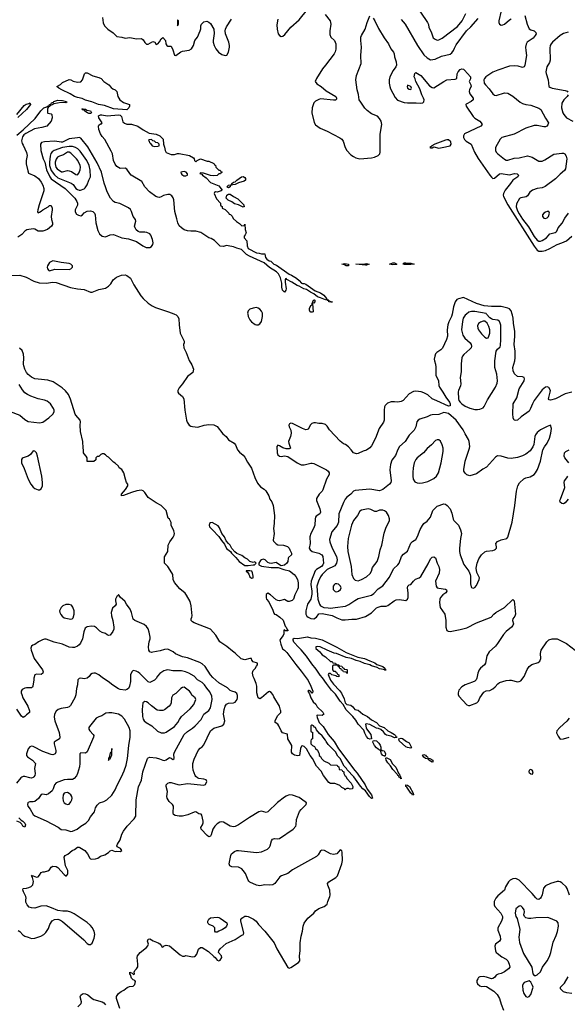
# Model space of a CAD drawing. Header units: inches. Extents: x 884549 to 1028252, y 526810 to 653624.
# Tile 706 of 1056: x 971907 to 978575, y 581600 to 593584. Entities that reach past the tile are written whole.
import ezdxf

# ---------------------------------------------------------------- set-up
doc = ezdxf.new("R2010")
doc.units = ezdxf.units.IN
doc.header["$MEASUREMENT"] = 0
doc.layers.add('A9578', color=7, linetype='Continuous')
doc.layers.add('A9579', color=7, linetype='Continuous')

msp = doc.modelspace()

# ---------------------------------------------------------------- linework, layer by layer
at = {"layer": 'A9578', "color": 5}
for points, elevation in [([(973791, 590000), (973811, 589990), (973831, 589970), (973845, 589945), (973847, 589870), (973862, 589770), (973911, 589670), (973911, 589650), (973903, 589630), (973907, 589590), (973935, 589535), (973970, 589436), (974003, 589383), (974022, 589330), (974017, 589290), (973950, 589242), (973889, 589150), (973850, 589105), (973834, 589070), (973834, 589050), (973840, 589040), (973890, 588996), (973905, 588970), (973917, 588830), (973937, 588710), (973947, 588687), (973970, 588650), (973990, 588637), (974011, 588631), (974074, 588626), (974153, 588650), (974210, 588658), (974270, 588652), (974310, 588632), (974382, 588542), (974420, 588510), (974450, 588472), (974519, 588430), (974534, 588410), (974559, 588350), (974582, 588322), (974630, 588282), (974650, 588258), (974680, 588200), (974730, 588124), (974770, 588010), (974802, 587942), (974839, 587899), (974882, 587870), (974903, 587850), (974941, 587790), (974954, 587750), (974976, 587716), (974992, 587670), (975008, 587550), (975007, 587450), (974998, 587390), (975004, 587330), (974993, 587250), (974997, 587237), (975030, 587206), (975050, 587194), (975118, 587190), (975166, 587170), (975187, 587150), (975198, 587130), (975217, 587090), (975216, 587070), (975180, 587040), (975174, 587030), (975171, 586990), (975160, 586970), (975130, 586944), (975090, 586938), (975081, 586941), (975030, 586976), (974970, 586965), (974949, 586969), (974930, 586979), (974894, 587010), (974870, 587017), (974850, 587010), (974840, 587000), (974818, 586970), (974818, 586950), (974850, 586933), (974970, 586917), (975055, 586915), (975125, 586890), (975194, 586874), (975250, 586832), (975270, 586808), (975290, 586770), (975297, 586730), (975296, 586670), (975290, 586649), (975256, 586584), (975242, 586530), (975225, 586515), (975211, 586509), (975190, 586502), (975170, 586502), (975130, 586528), (975070, 586509), (975050, 586514), (975030, 586524), (974962, 586582), (974930, 586602), (974910, 586588), (974907, 586547), (974914, 586530), (974940, 586500), (974970, 586436), (974987, 586410), (975002, 586362), (975010, 586350), (975030, 586343), (975073, 586313), (975114, 586274), (975141, 586201), (975150, 586191), (975162, 586162), (975172, 586150), (975170, 586144), (975144, 586144), (975130, 586158), (975125, 586155), (975123, 586110), (975117, 586090), (975087, 586053), (975076, 586030), (975085, 585985), (975107, 585927), (975130, 585911), (975160, 585880), (975270, 585735), (975336, 585656), (975419, 585539), (975454, 585470), (975478, 585410), (975474, 585390), (975470, 585388), (975446, 585410), (975430, 585418), (975422, 585418), (975414, 585410), (975437, 585377), (975451, 585330), (975482, 585282), (975511, 585251), (975530, 585222), (975597, 585157), (975611, 585131), (975590, 585115), (975530, 585118), (975526, 585114), (975528, 585090), (975555, 585030), (975601, 584981), (975664, 584884), (975737, 584797), (975789, 584709), (975987, 584447), (976015, 584415), (976113, 584273), (976140, 584220), (976190, 584151), (976202, 584110), (976190, 584105), (976168, 584128), (976119, 584199), (976084, 584224), (976056, 584256), (975976, 584370), (975893, 584453), (975888, 584470), (975877, 584477), (975858, 584498), (975809, 584590), (975780, 584620), (975751, 584671), (975664, 584764), (975637, 584797), (975630, 584814), (975590, 584869), (975557, 584897), (975522, 584942), (975510, 584968), (975495, 584975), (975486, 584990), (975470, 584998), (975462, 584998), (975454, 584990), (975454, 584930), (975458, 584918), (975472, 584912), (975474, 584890), (975474, 584830), (975458, 584822), (975453, 584807), (975454, 584770), (975474, 584750), (975497, 584737), (975510, 584714), (975533, 584693), (975544, 584664), (975554, 584650), (975554, 584630), (975570, 584614), (975582, 584590), (975610, 584562), (975670, 584534), (975690, 584514), (975774, 584510), (975778, 584498), (975792, 584490), (975798, 584458), (975830, 584454), (975838, 584438), (975854, 584430), (975854, 584410), (975865, 584385), (975877, 584377), (975892, 584350), (975942, 584290), (975954, 584266), (975962, 584250), (975958, 584222), (975930, 584218), (975910, 584226), (975890, 584226), (975878, 584222), (975870, 584206), (975862, 584222), (975830, 584238), (975804, 584264), (975777, 584277), (975746, 584286), (975690, 584287), (975670, 584299), (975605, 584385), (975578, 584438), (975520, 584500), (975474, 584590), (975444, 584630), (975399, 584710), (975370, 584738), (975350, 584746), (975338, 584742), (975326, 584714), (975312, 584628), (975295, 584625), (975253, 584633), (975229, 584650), (975215, 584670), (975221, 584750), (975173, 584830), (975168, 584888), (975105, 584905), (975089, 584929), (975064, 584990), (975050, 585009), (975018, 585030), (975018, 585050), (975035, 585085), (975050, 585114), (975086, 585150), (975088, 585170), (975081, 585181), (975069, 585230), (975002, 585342), (974989, 585370), (974970, 585396), (974950, 585406), (974937, 585403), (974850, 585330), (974830, 585319), (974810, 585328), (974793, 585390), (974794, 585470), (974786, 585506), (974764, 585564), (974750, 585589), (974743, 585630), (974744, 585650), (974750, 585663), (974774, 585686), (974790, 585717), (974803, 585730), (974802, 585750), (974749, 585770), (974733, 585790), (974728, 585808), (974710, 585809), (974650, 585792), (974604, 585804), (974530, 585874), (974497, 585897), (974430, 585956), (974342, 586010), (974294, 586094), (974230, 586164), (974030, 586244), (974010, 586254), (973994, 586270), (973994, 586290), (974003, 586310), (974005, 586330), (973996, 586450), (973982, 586502), (973940, 586580), (973922, 586602), (973858, 586658), (973790, 586734), (973774, 586770), (973770, 586830), (973761, 586850), (973712, 586930), (973670, 586970), (973672, 587048), (973711, 587110), (973713, 587190), (973735, 587230), (973776, 587284), (973789, 587310), (973792, 587330), (973784, 587364), (973753, 587433), (973750, 587466), (973730, 587506), (973716, 587516), (973692, 587610), (973630, 587669), (973570, 587704), (973473, 587770), (973429, 587829), (973410, 587849), (973390, 587859), (973332, 587850), (973269, 587831), (973170, 587793), (973146, 587790), (973145, 587810), (973196, 587864), (973224, 587910), (973222, 587930), (973209, 587950), (973194, 587990), (973174, 588070), (973150, 588108), (973118, 588130), (973108, 588148), (973068, 588188), (973050, 588198), (972990, 588258), (972970, 588268), (972950, 588288), (972930, 588298), (972910, 588298), (972894, 588290), (972870, 588266), (972850, 588266), (972834, 588250), (972833, 588227), (972810, 588206), (972727, 588207), (972728, 588250), (972718, 588270), (972690, 588298), (972684, 588310), (972685, 588350), (972679, 588370), (972676, 588450), (972647, 588570), (972642, 588650), (972647, 588690), (972643, 588710), (972591, 588770), (972584, 588784), (972525, 588965), (972500, 589020), (972465, 589065), (972423, 589103), (972316, 589176), (972250, 589198), (972130, 589207), (972090, 589214), (972050, 589233), (972010, 589266), (971989, 589290), (971970, 589329), (971958, 589370), (971955, 589390), (971959, 589470), (971954, 589514), (971936, 589556), (971905, 589585)], 2080), ([(974683, 590000), (974687, 589970), (974710, 589931), (974730, 589908), (974776, 589876), (974790, 589871), (974810, 589871), (974830, 589881), (974851, 589910), (974863, 589970), (974862, 590000)], 2120), ([(977172, 590000), (977166, 589970), (977132, 589908), (977121, 589870), (977111, 589810), (977115, 589730), (977106, 589690), (977055, 589585), (977035, 589565), (976986, 589534), (976970, 589516), (976960, 589490), (976954, 589454), (976958, 589430), (976972, 589390), (976976, 589356), (976976, 589256), (977008, 589190), (977011, 589130), (977019, 589110), (977061, 589050), (977094, 588990), (977139, 588930), (977150, 588910), (977150, 588886), (977130, 588880), (976985, 588945), (976931, 588971), (976876, 589016), (976830, 589041), (976794, 589054), (976730, 589064), (976702, 589058), (976651, 589029), (976575, 588950), (976550, 588935), (976510, 588928), (976470, 588933), (976430, 588931), (976384, 588916), (976356, 588890), (976348, 588870), (976343, 588830), (976343, 588710), (976337, 588684), (976286, 588610), (976240, 588490), (976190, 588396), (976169, 588371), (976130, 588345), (976088, 588332), (976030, 588304), (976010, 588299), (975973, 588313), (975945, 588350), (975910, 588385), (975874, 588414), (975850, 588421), (975810, 588453), (975681, 588590), (975650, 588635), (975630, 588655), (975590, 588669), (975550, 588669), (975510, 588679), (975490, 588679), (975465, 588670), (975448, 588652), (975419, 588601), (975406, 588594), (975390, 588593), (975350, 588608), (975230, 588670), (975210, 588672), (975194, 588666), (975185, 588650), (975189, 588630), (975208, 588588), (975212, 588550), (975204, 588510), (975181, 588450), (975183, 588430), (975206, 588370), (975190, 588359), (975150, 588361), (975110, 588371), (975070, 588399), (975050, 588404), (975040, 588390), (975041, 588310), (975050, 588287), (975070, 588271), (975090, 588269), (975130, 588275), (975170, 588269), (975284, 588190), (975333, 588167), (975370, 588165), (975450, 588188), (975470, 588187), (975490, 588181), (975644, 588104), (975662, 588090), (975675, 588070), (975675, 588050), (975643, 587990), (975599, 587861), (975590, 587845), (975553, 587807), (975523, 587757), (975523, 587730), (975562, 587630), (975571, 587590), (975562, 587570), (975518, 587542), (975507, 587530), (975503, 587510), (975500, 587430), (975486, 587390), (975450, 587330), (975438, 587290), (975443, 587210), (975430, 587150), (975442, 587130), (975470, 587113), (975551, 587091), (975586, 587070), (975598, 587050), (975606, 586970), (975600, 586950), (975581, 586930), (975521, 586890), (975506, 586874), (975455, 586750), (975451, 586710), (975463, 586630), (975465, 586590), (975450, 586530), (975412, 586470), (975392, 586390), (975390, 586350), (975404, 586324), (975420, 586310), (975450, 586294), (975490, 586292), (975521, 586310), (975548, 586352), (975590, 586357), (975710, 586334), (975770, 586302), (975830, 586281), (975870, 586278), (975950, 586288), (976010, 586287), (976119, 586321), (976190, 586366), (976250, 586424), (976270, 586435), (976310, 586446), (976370, 586447), (976390, 586452), (976468, 586512), (976490, 586523), (976530, 586528), (976610, 586515), (976630, 586530), (976636, 586550), (976638, 586610), (976630, 586670), (976634, 586690), (976650, 586706), (976670, 586711), (976701, 586750), (976727, 586773), (976770, 586789), (976790, 586806), (976881, 586959), (976910, 587023), (976930, 587043), (976950, 587048), (976972, 587032), (976989, 586970), (977010, 586927), (977017, 586890), (977013, 586847), (976972, 586750), (976979, 586690), (976991, 586670), (977010, 586663), (977092, 586652), (977103, 586643), (977110, 586630), (977094, 586610), (977058, 586582), (977032, 586550), (977023, 586530), (977017, 586490), (977027, 586430), (977082, 586350), (977096, 586270), (977094, 586190), (977110, 586151), (977123, 586143), (977150, 586139), (977270, 586160), (977350, 586182), (977470, 586242), (977649, 586310), (977679, 586350), (977704, 586370), (977809, 586431), (977910, 586526), (977930, 586510), (977945, 586350), (977937, 586323), (977911, 586290), (977908, 586270), (977918, 586230), (977913, 586210), (977895, 586190), (977830, 586136), (977798, 586102), (977726, 585990), (977701, 585959), (977622, 585890), (977597, 585843), (977580, 585750), (977568, 585730), (977520, 585690), (977503, 585670), (977487, 585630), (977474, 585570), (977465, 585550), (977450, 585534), (977421, 585519), (977330, 585490), (977290, 585465), (977255, 585425), (977245, 585390), (977247, 585370), (977255, 585350), (977350, 585244), (977370, 585236), (977390, 585238), (977472, 585270), (977494, 585290), (977511, 585329), (977559, 585401), (977586, 585414), (977630, 585421), (977670, 585438), (977698, 585462), (977730, 585500), (977750, 585515), (977830, 585540), (977870, 585546), (977890, 585546), (977970, 585525), (977990, 585527), (978010, 585537), (978049, 585590), (978085, 585675), (978110, 585712), (978144, 585736), (978219, 585761), (978242, 585778), (978251, 585809), (978248, 585870), (978255, 585910), (978324, 586010), (978350, 586034), (978390, 586049), (978450, 586047), (978567, 585990), (978671, 585910)], 2120), ([(977346, 590000), (977331, 589989), (977308, 589952), (977297, 589910), (977287, 589810), (977303, 589743), (977327, 589707), (977392, 589650), (977405, 589630), (977409, 589610), (977403, 589590), (977390, 589574), (977315, 589510), (977300, 589490), (977290, 589469), (977283, 589397), (977282, 589298), (977269, 589230), (977278, 589150), (977274, 589126), (977249, 589070), (977246, 589054), (977249, 588970), (977255, 588950), (977270, 588928), (977290, 588908), (977330, 588882), (977390, 588857), (977450, 588839), (977482, 588838), (977510, 588842), (977550, 588861), (977563, 588877), (977602, 588958), (977700, 589110), (977720, 589160), (977724, 589190), (977718, 589270), (977692, 589350), (977694, 589430), (977710, 589550), (977726, 589574), (977756, 589604), (977761, 589619), (977767, 589693), (977765, 589865), (977759, 589890), (977748, 589910), (977730, 589928), (977670, 589935), (977650, 589942), (977630, 589957), (977592, 590000)], 2140), ([(978630, 589051), (978550, 589031), (978430, 588971), (978370, 588953), (978356, 588956), (978346, 588970), (978367, 589050), (978369, 589070), (978350, 589106), (978330, 589116), (978310, 589112), (978270, 589077), (978172, 588950), (978150, 588910), (978128, 588850), (978110, 588821), (978013, 588750), (977970, 588710), (977950, 588704), (977930, 588710), (977917, 588737), (977910, 588786), (977917, 588910), (977960, 588980), (977988, 589092), (978050, 589190), (978053, 589213), (978049, 589229), (978030, 589239), (977970, 589241), (977933, 589273), (977914, 589310), (977913, 589350), (977936, 589430), (977941, 589470), (977942, 589550), (977929, 589630), (977937, 589730), (977936, 589790), (977919, 589890), (977917, 589950), (977909, 589989), (977905, 590000)], 2120), ([(971790, 588817), (971910, 588770), (971970, 588718), (972010, 588693), (972150, 588676), (972190, 588685), (972263, 588737), (972310, 588783), (972325, 588810), (972328, 588830), (972320, 588850), (972280, 588910), (972241, 588941), (972210, 588953), (972130, 588970), (972042, 589002), (972001, 589021), (971970, 589043), (971939, 589079), (971902, 589142)], 2120), ([(978594, 588190), (978544, 588250), (978537, 588270), (978540, 588310), (978558, 588330), (978599, 588350)], 2120), ([(978584, 587750), (978550, 587703), (978530, 587692), (978510, 587694), (978490, 587710), (978486, 587730), (978491, 587750), (978543, 587890), (978538, 587950), (978541, 587970), (978571, 588009), (978580, 588030)], 2120), ([(973127, 581550), (973086, 581670), (973087, 581693), (973110, 581731), (973144, 581756), (973173, 581770), (973216, 581804), (973243, 581817), (973290, 581820), (973310, 581839), (973318, 581878), (973310, 581890), (973290, 581898), (973270, 581917), (973257, 581957), (973247, 581970), (973249, 581991), (973278, 581978), (973290, 581965), (973296, 581964), (973306, 581970), (973302, 581990), (973309, 582010), (973329, 582030), (973344, 582056), (973346, 582090), (973338, 582170), (973341, 582190), (973375, 582230), (973450, 582290), (973468, 582310), (973476, 582330), (973465, 582370), (973470, 582393), (973490, 582396), (973531, 582371), (973592, 582350), (973614, 582334), (973634, 582310), (973638, 582298), (973650, 582294), (973666, 582310), (973690, 582318), (973730, 582311), (973861, 582201), (973890, 582186), (973914, 582186), (973930, 582192), (974010, 582178), (974037, 582183), (974049, 582190), (974062, 582210), (974084, 582270), (974108, 582292), (974130, 582290), (974204, 582244), (974270, 582181), (974288, 582168), (974310, 582138), (974330, 582127), (974350, 582139), (974369, 582170), (974365, 582190), (974329, 582230), (974332, 582250), (974346, 582274), (974422, 582338), (974530, 582390), (974603, 582437), (974634, 582450), (974638, 582470), (974598, 582610), (974599, 582630), (974612, 582650), (974650, 582672), (974670, 582674), (974690, 582669), (974755, 582635), (974786, 582610), (974815, 582570), (974893, 582490), (975006, 582350), (975037, 582277), (975170, 582047), (975190, 582039), (975210, 582049), (975300, 582110), (975317, 582130), (975315, 582190), (975321, 582250), (975323, 582350), (975335, 582430), (975352, 582490), (975360, 582550), (975370, 582587), (975416, 582650), (975487, 582710), (975510, 582738), (975550, 582766), (975613, 582790), (975650, 582818), (975657, 582850), (975683, 582910), (975687, 582930), (975684, 582990), (975658, 583050), (975656, 583070), (975670, 583090), (975755, 583145), (975775, 583165), (975829, 583310), (975837, 583350), (975833, 583453), (975828, 583468), (975810, 583478), (975768, 583432), (975730, 583424), (975690, 583430), (975617, 583470), (975586, 583474), (975570, 583466), (975541, 583419), (975520, 583400), (975230, 583238), (975170, 583191), (975096, 583164), (975073, 583150), (975013, 583070), (974990, 583054), (974950, 583048), (974890, 583053), (974830, 583041), (974790, 583049), (974710, 583088), (974698, 583098), (974689, 583109), (974658, 583190), (974630, 583229), (974610, 583250), (974570, 583267), (974490, 583274), (974466, 583286), (974459, 583310), (974478, 583410), (974486, 583430), (974521, 583459), (974550, 583470), (974570, 583472), (974790, 583449), (974850, 583457), (974889, 583470), (974923, 583490), (974948, 583512), (974958, 583530), (974972, 583590), (974985, 583610), (975010, 583617), (975050, 583612), (975070, 583617), (975238, 583730), (975269, 583770), (975275, 583785), (975278, 583850), (975315, 583945), (975335, 583970), (975397, 584030), (975400, 584050), (975385, 584065), (975310, 584116), (975230, 584147), (975190, 584148), (975150, 584134), (975130, 584121), (975045, 584055), (974930, 583942), (974910, 583936), (974850, 583951), (974817, 583943), (974705, 583875), (974570, 583783), (974530, 583764), (974510, 583760), (974470, 583767), (974390, 583816), (974370, 583820), (974343, 583817), (974310, 583797), (974282, 583770), (974260, 583730), (974239, 583661), (974230, 583646), (974210, 583639), (974190, 583653), (974117, 583730), (974112, 583750), (974134, 583786), (974141, 583810), (974141, 583830), (974123, 583903), (974115, 583914), (974090, 583917), (974050, 583941), (974030, 583938), (973955, 583905), (973888, 583888), (973850, 583888), (973800, 583899), (973781, 583910), (973775, 583930), (973779, 584010), (973769, 584030), (973725, 584070), (973704, 584110), (973700, 584130), (973706, 584190), (973690, 584250), (973689, 584270), (973710, 584293), (973730, 584301), (973750, 584301), (973803, 584283), (973850, 584272), (973950, 584287), (974150, 584266), (974170, 584276), (974184, 584310), (974176, 584330), (974150, 584341), (974090, 584348), (974070, 584355), (974052, 584372), (974045, 584385), (974021, 584450), (974014, 584490), (974016, 584530), (974030, 584583), (974081, 584690), (974104, 584716), (974130, 584734), (974150, 584759), (974231, 584929), (974270, 584960), (974369, 584990), (974392, 585010), (974406, 585050), (974388, 585130), (974396, 585190), (974410, 585230), (974427, 585253), (974450, 585265), (974510, 585270), (974530, 585277), (974553, 585310), (974560, 585330), (974560, 585360), (974550, 585381), (974530, 585398), (974490, 585410), (974470, 585421), (974436, 585450), (974333, 585513), (974258, 585578), (974230, 585610), (974166, 585710), (974130, 585745), (974102, 585762), (973950, 585816), (973890, 585829), (973860, 585840), (973806, 585866), (973774, 585890), (973710, 585922), (973670, 585920), (973618, 585902), (973530, 585884), (973510, 585882), (973490, 585890), (973480, 585910), (973475, 585950), (973483, 586010), (973494, 586050), (973494, 586070), (973483, 586130), (973470, 586170), (973450, 586199), (973423, 586223), (973309, 586270), (973290, 586287), (973269, 586369), (973251, 586410), (973206, 586470), (973186, 586506), (973133, 586550), (973110, 586586), (973102, 586570), (973090, 586564), (973075, 586530), (973074, 586510), (973080, 586470), (973069, 586451), (973037, 586423), (973020, 586370), (973023, 586330), (973043, 586270), (973055, 586190), (973053, 586167), (973041, 586139), (973010, 586093), (972990, 586089), (972970, 586097), (972950, 586113), (972910, 586126), (972882, 586142), (972842, 586182), (972818, 586198), (972783, 586203), (972730, 586194), (972704, 586176), (972686, 586134), (972670, 586050), (972646, 585994), (972630, 585974), (972610, 585959), (972576, 585944), (972550, 585941), (972510, 585946), (972430, 585984), (972327, 586007), (972230, 586044), (972210, 586043), (972185, 586035), (972136, 586010), (972090, 585978), (972068, 585972), (972050, 585957), (972044, 585936), (972046, 585910), (972085, 585810), (972184, 585670), (972192, 585648), (972190, 585629), (972170, 585616), (972110, 585619), (972090, 585608), (972079, 585570), (972081, 585550), (972068, 585472), (972061, 585459), (972050, 585453), (971990, 585452), (971970, 585446), (971938, 585430), (971926, 585410), (971925, 585390), (971931, 585370), (971947, 585330), (972005, 585230), (972026, 585170), (972026, 585150), (971990, 585125), (971970, 585103), (971950, 585092), (971930, 585108), (971873, 585193)], 2120), ([(971890, 582499), (971910, 582484), (971945, 582445), (971969, 582429), (972010, 582418), (972050, 582400), (972090, 582403), (972166, 582430), (972201, 582450), (972225, 582475), (972257, 582523), (972273, 582570), (972303, 582617), (972330, 582631), (972370, 582636), (972405, 582625), (972430, 582607), (972686, 582386), (972730, 582339), (972750, 582326), (972770, 582326), (972790, 582346), (972814, 582406), (972820, 582450), (972813, 582490), (972790, 582534), (972770, 582560), (972730, 582594), (972570, 582700), (972530, 582721), (972490, 582733), (972432, 582732), (972370, 582741), (972296, 582776), (972230, 582799), (972164, 582796), (972090, 582770), (972050, 582773), (972023, 582783), (971999, 582810), (971983, 582843), (971981, 582870), (971985, 582890), (971981, 582910), (971952, 582970), (971947, 582993), (971949, 583010), (971990, 583014), (972018, 583022), (972046, 583034), (972066, 583054), (972074, 583094), (972063, 583143), (972055, 583150), (972058, 583158), (972050, 583172), (972062, 583162), (972070, 583165), (972110, 583146), (972130, 583151), (972149, 583170), (972170, 583205), (972189, 583211), (972210, 583211), (972250, 583225), (972270, 583238), (972292, 583268), (972310, 583281), (972350, 583277), (972370, 583266), (972450, 583179), (972470, 583162), (972477, 583163), (972490, 583178), (972493, 583187), (972493, 583227), (972466, 583286), (972450, 583390), (972461, 583410), (972493, 583427), (972545, 583470), (972575, 583485), (972610, 583511), (972630, 583513), (972639, 583510), (972700, 583470), (972734, 583430), (972759, 583379), (972770, 583370), (972787, 583367), (972830, 583370), (972860, 583380), (972890, 583401), (972942, 583418), (972990, 583447), (973010, 583467), (973030, 583475), (973070, 583461), (973090, 583463), (973130, 583458), (973149, 583470), (973135, 583495), (973095, 583515), (973089, 583530), (973096, 583550), (973130, 583601), (973149, 583670), (973172, 583708), (973216, 583770), (973302, 583858), (973320, 583890), (973324, 584090), (973353, 584247), (973390, 584326), (973406, 584430), (973462, 584590), (973470, 584599), (973490, 584607), (973570, 584601), (973609, 584589), (973650, 584570), (973670, 584568), (973690, 584576), (973730, 584603), (973750, 584595), (973770, 584579), (973789, 584590), (973785, 584645), (973793, 584670), (973910, 584883), (973950, 584920), (974010, 584959), (974045, 584990), (974115, 585065), (974150, 585132), (974210, 585174), (974231, 585209), (974251, 585310), (974246, 585350), (974223, 585403), (974186, 585446), (974158, 585490), (974130, 585517), (974073, 585550), (974032, 585592), (973967, 585630), (973927, 585647), (973878, 585658), (973770, 585659), (973711, 585671), (973690, 585668), (973663, 585657), (973615, 585625), (973585, 585595), (973570, 585566), (973550, 585544), (973490, 585518), (973470, 585523), (973370, 585626), (973350, 585641), (973327, 585653), (973290, 585661), (973273, 585647), (973255, 585610), (973255, 585530), (973243, 585470), (973230, 585444), (973210, 585430), (973190, 585425), (973132, 585432), (973110, 585441), (973043, 585483), (972986, 585530), (972915, 585575), (972870, 585611), (972830, 585630), (972810, 585632), (972790, 585627), (972770, 585612), (972752, 585588), (972730, 585570), (972690, 585563), (972650, 585569), (972630, 585566), (972622, 585558), (972616, 585550), (972610, 585490), (972597, 585443), (972592, 585368), (972580, 585330), (972525, 585235), (972510, 585221), (972490, 585213), (972410, 585199), (972374, 585186), (972352, 585168), (972330, 585130), (972325, 585095), (972334, 585050), (972388, 584910), (972396, 584850), (972390, 584830), (972350, 584808), (972328, 584790), (972325, 584770), (972347, 584690), (972347, 584670), (972338, 584650), (972330, 584643), (972310, 584637), (972290, 584640), (972190, 584676), (972070, 584739), (972050, 584741), (972030, 584734), (972009, 584711), (971989, 584650), (971988, 584630), (972002, 584610), (972064, 584570), (972101, 584530), (972086, 584470), (972096, 584410), (972090, 584385), (972080, 584370), (972070, 584361), (972050, 584354), (972030, 584355), (971970, 584374), (971950, 584373), (971934, 584366), (971922, 584358), (971868, 584292)], 2140), ([(978596, 585084), (978570, 585048), (978483, 584970), (978449, 584930), (978443, 584903), (978462, 584862), (978490, 584827), (978529, 584829), (978599, 584850)], 2120), ([(971898, 583870), (971923, 583843), (971946, 583830), (971970, 583806), (971977, 583783), (971970, 583755), (971946, 583766), (971933, 583793), (971913, 583813), (971871, 583829)], 2140), ([(978601, 582930), (978573, 583010), (978562, 583030), (978510, 583079), (978490, 583091), (978470, 583096), (978450, 583094), (978370, 583070), (978310, 583043), (978287, 583013), (978270, 582932), (978257, 582903), (978250, 582892), (978230, 582875), (978210, 582880), (978190, 582897), (978146, 582950), (977989, 583110), (977950, 583131), (977910, 583126), (977878, 583110), (977858, 583090), (977824, 583030), (977810, 582988), (977730, 582922), (977703, 582890), (977686, 582850), (977686, 582810), (977694, 582790), (977765, 582710), (977784, 582670), (977787, 582650), (977775, 582610), (977729, 582530), (977730, 582502), (977756, 582430), (977762, 582390), (977750, 582368), (977702, 582330), (977694, 582306), (977700, 582250), (977710, 582230), (977721, 582221), (977779, 582179), (977830, 582150), (977849, 582130), (977869, 582090), (977875, 582050), (977860, 582030), (977810, 581994), (977770, 581976), (977733, 581967), (977710, 581954), (977690, 581925), (977670, 581912), (977650, 581910), (977592, 581932), (977550, 581939), (977510, 581936), (977495, 581925), (977485, 581910), (977475, 581890), (977475, 581870), (977482, 581850), (977510, 581823), (977530, 581815), (977570, 581820), (977590, 581818), (977679, 581759), (977719, 581719), (977750, 581670), (977770, 581601), (977799, 581530)], 2120), ([(978632, 581732), (978570, 581740), (978529, 581750), (978507, 581770), (978492, 581790), (978494, 581810), (978542, 581858), (978585, 581935)], 2120), ([(972613, 581570), (972655, 581610), (972660, 581630), (972643, 581690), (972650, 581710), (972670, 581726), (972688, 581732), (972710, 581729), (972737, 581716), (972790, 581670), (972810, 581659), (972910, 581631), (972930, 581617), (972953, 581593)], 2120)]:
    msp.add_lwpolyline(points, dxfattribs=dict(at, elevation=elevation))
for points, elevation in [([(977550, 589913), (977518, 589902), (977495, 589885), (977483, 589857), (977484, 589830), (977493, 589810), (977530, 589761), (977570, 589719), (977590, 589707), (977610, 589710), (977621, 589730), (977630, 589770), (977630, 589810), (977620, 589850), (977599, 589890), (977570, 589913)], 2160), ([(977070, 588804), (977010, 588778), (976930, 588776), (976910, 588771), (976870, 588751), (976778, 588722), (976757, 588710), (976743, 588690), (976730, 588629), (976712, 588588), (976650, 588526), (976599, 588450), (976530, 588390), (976510, 588353), (976481, 588279), (976439, 588221), (976424, 588170), (976416, 588104), (976432, 587970), (976425, 587950), (976409, 587931), (976330, 587864), (976290, 587850), (976170, 587868), (975990, 587854), (975970, 587844), (975940, 587810), (975889, 587771), (975872, 587750), (975850, 587709), (975795, 587570), (975790, 587469), (975772, 587428), (975709, 587350), (975681, 587259), (975685, 587230), (975710, 587150), (975765, 587050), (975771, 587010), (975763, 586970), (975743, 586937), (975650, 586891), (975589, 586830), (975570, 586802), (975544, 586750), (975526, 586690), (975538, 586530), (975559, 586470), (975571, 586451), (975610, 586431), (975664, 586424), (975690, 586422), (975750, 586430), (975874, 586446), (975916, 586464), (975986, 586514), (976030, 586538), (976190, 586580), (976219, 586601), (976270, 586658), (976330, 586694), (976410, 586799), (976458, 586902), (976510, 586947), (976527, 586970), (976556, 587050), (976581, 587079), (976630, 587117), (976670, 587214), (976690, 587233), (976730, 587257), (976750, 587295), (976782, 587378), (976810, 587428), (976830, 587450), (976870, 587480), (976911, 587529), (976937, 587610), (976990, 587661), (977070, 587690), (977090, 587686), (977113, 587673), (977148, 587630), (977170, 587578), (977185, 587505), (977193, 587490), (977250, 587430), (977276, 587376), (977288, 587330), (977275, 587270), (977262, 587150), (977262, 587110), (977269, 587070), (977314, 586954), (977376, 586870), (977393, 586830), (977398, 586810), (977396, 586716), (977403, 586683), (977410, 586671), (977430, 586663), (977450, 586671), (977470, 586698), (977502, 586770), (977504, 586790), (977475, 586855), (977465, 586910), (977477, 586970), (977498, 587022), (977529, 587071), (977570, 587107), (977590, 587117), (977670, 587125), (977690, 587130), (977701, 587139), (977712, 587150), (977713, 587167), (977706, 587210), (977726, 587234), (977770, 587252), (977839, 587270), (977850, 587285), (977902, 587470), (977937, 587670), (977956, 587844), (977971, 587909), (977993, 587947), (978046, 587994), (978070, 588006), (978122, 588018), (978170, 588048), (978189, 588070), (978212, 588110), (978250, 588212), (978279, 588350), (978296, 588384), (978330, 588431), (978359, 588490), (978374, 588550), (978383, 588610), (978370, 588648), (978330, 588634), (978250, 588590), (978210, 588559), (978189, 588531), (978180, 588510), (978166, 588414), (978155, 588385), (978122, 588338), (978070, 588295), (978030, 588276), (977970, 588255), (977890, 588244), (977850, 588246), (977768, 588272), (977724, 588276), (977699, 588261), (977590, 588137), (977546, 588114), (977470, 588058), (977390, 588034), (977375, 588035), (977350, 588044), (977330, 588065), (977317, 588090), (977314, 588110), (977330, 588210), (977385, 588370), (977388, 588390), (977380, 588450), (977373, 588473), (977330, 588545), (977308, 588590), (977220, 588710), (977130, 588790)], 2140), ([(977010, 588472), (976990, 588472), (976970, 588461), (976922, 588410), (976870, 588365), (976824, 588310), (976748, 588252), (976730, 588230), (976710, 588190), (976698, 588130), (976693, 588073), (976693, 588030), (976700, 587990), (976720, 587960), (976746, 587946), (976770, 587943), (976810, 587947), (976875, 587965), (976950, 587999), (976984, 588030), (977005, 588070), (977040, 588190), (977064, 588330), (977064, 588370), (977052, 588410), (977030, 588453)], 2160), ([(972070, 588336), (972037, 588290), (972010, 588270), (971950, 588253), (971936, 588244), (971929, 588230), (971930, 588192), (971963, 588123), (972011, 587990), (972043, 587930), (972070, 587894), (972090, 587878), (972130, 587860), (972150, 587860), (972170, 587873), (972185, 587910), (972185, 587950), (972176, 588030), (972125, 588270), (972110, 588310), (972090, 588332)], 2120), ([(976150, 587630), (976070, 587613), (976050, 587600), (976022, 587550), (975973, 587490), (975948, 587430), (975908, 587270), (975899, 587170), (975904, 587110), (975944, 586930), (975953, 586833), (975970, 586781), (975990, 586763), (976030, 586755), (976070, 586769), (976130, 586804), (976175, 586845), (976189, 586870), (976204, 586916), (976258, 586990), (976281, 587050), (976298, 587130), (976317, 587190), (976346, 587334), (976366, 587394), (976408, 587490), (976410, 587510), (976398, 587550), (976373, 587590), (976350, 587606), (976330, 587614), (976290, 587613), (976250, 587598), (976230, 587598), (976184, 587624)], 2160), ([(974250, 587464), (974230, 587462), (974219, 587450), (974214, 587430), (974218, 587410), (974256, 587376), (974333, 587293), (974364, 587244), (974402, 587201), (974426, 587146), (974473, 587113), (974486, 587090), (974540, 587040), (974580, 586990), (974650, 586940), (974690, 586940), (974750, 586948), (974766, 586950), (974786, 586970), (974770, 586986), (974750, 586978), (974710, 586989), (974679, 587019), (974650, 587034), (974610, 587063), (974550, 587086), (974526, 587106), (974490, 587149), (974470, 587189), (974448, 587208), (974422, 587242), (974399, 587290), (974370, 587330), (974339, 587399), (974322, 587422)], 2080), ([(974710, 586876), (974665, 586875), (974663, 586870), (974680, 586860), (974696, 586836), (974710, 586803), (974730, 586788), (974748, 586792), (974749, 586810), (974743, 586850), (974733, 586870)], 2080), ([(975770, 586719), (975750, 586717), (975735, 586705), (975725, 586690), (975722, 586670), (975726, 586650), (975750, 586624), (975770, 586622), (975790, 586628), (975812, 586650), (975820, 586670), (975813, 586690), (975790, 586713)], 2160), ([(972510, 586467), (972470, 586466), (972431, 586450), (972410, 586429), (972393, 586390), (972395, 586370), (972406, 586346), (972423, 586323), (972450, 586304), (972530, 586286), (972547, 586293), (972557, 586303), (972571, 586349), (972570, 586390), (972554, 586434), (972536, 586456)], 2120), ([(976350, 585670), (976336, 585676), (976290, 585682), (976260, 585699), (976190, 585719), (976170, 585732), (976107, 585747), (976054, 585774), (976003, 585783), (975948, 585810), (975882, 585822), (975766, 585870), (975735, 585875), (975650, 585909), (975566, 585950), (975530, 585955), (975514, 585950), (975514, 585930), (975562, 585890), (975572, 585872), (975592, 585852), (975631, 585831), (975690, 585774), (975710, 585774), (975718, 585758), (975753, 585753), (975758, 585738), (975793, 585733), (975798, 585718), (975830, 585714), (975838, 585698), (975853, 585693), (975858, 585678), (975890, 585674), (975894, 585670), (975894, 585630), (975890, 585626), (975882, 585642), (975850, 585646), (975842, 585662), (975827, 585667), (975822, 585682), (975807, 585687), (975802, 585702), (975787, 585707), (975782, 585722), (975770, 585726), (975730, 585726), (975718, 585722), (975714, 585710), (975714, 585670), (975730, 585654), (975753, 585653), (975758, 585638), (975770, 585634), (975778, 585618), (975794, 585610), (975793, 585587), (975770, 585588), (975758, 585598), (975708, 585608), (975690, 585626), (975670, 585626), (975664, 585616), (975690, 585547), (975730, 585495), (975801, 585421), (975825, 585385), (975856, 585316), (975869, 585269), (975890, 585250), (975939, 585239), (975962, 585222), (975989, 585189), (976030, 585179), (976084, 585130), (976143, 585103), (976190, 585064), (976250, 585028), (976290, 584991), (976343, 584970), (976388, 584928), (976431, 584910), (976470, 584882), (976484, 584870), (976493, 584853), (976502, 584850), (976470, 584842), (976430, 584865), (976375, 584875), (976363, 584883), (976336, 584916), (976303, 584943), (976277, 584957), (976250, 584962), (976170, 585005), (976127, 585013), (976118, 585010), (976125, 584965), (976130, 584951), (976184, 584884), (976190, 584829), (976170, 584826), (976150, 584837), (976130, 584858), (976110, 584898), (976098, 584938), (976030, 585010), (975999, 585059), (975963, 585103), (975884, 585184), (975844, 585250), (975809, 585289), (975754, 585374), (975705, 585425), (975644, 585504), (975595, 585575), (975566, 585606), (975517, 585677), (975463, 585743), (975398, 585838), (975336, 585916), (975304, 585944), (975247, 586007), (975236, 586030), (975237, 586050), (975250, 586055), (975290, 586053), (975410, 586071), (975450, 586061), (975510, 586057), (975590, 586034), (975770, 585946), (975881, 585881), (976025, 585825), (976106, 585810), (976170, 585779), (976230, 585758), (976256, 585736), (976330, 585710), (976353, 585690), (976351, 585671), (976371, 585670)], 2080), ([(973910, 585459), (973890, 585456), (973870, 585442), (973810, 585382), (973770, 585364), (973756, 585330), (973753, 585270), (973745, 585250), (973728, 585230), (973670, 585183), (973650, 585174), (973610, 585174), (973581, 585181), (973510, 585232), (973471, 585271), (973450, 585282), (973430, 585285), (973407, 585270), (973400, 585190), (973403, 585103), (973410, 585071), (973423, 585050), (973448, 585028), (973516, 584990), (973584, 584924), (973630, 584904), (973670, 584904), (973690, 584912), (973790, 584983), (973834, 585030), (973853, 585067), (973879, 585101), (973983, 585197), (974026, 585250), (974036, 585270), (974050, 585310), (974043, 585330), (974001, 585361), (973991, 585390), (973973, 585410)], 2160), ([(972992, 585148), (972957, 585143), (972909, 585111), (972870, 585100), (972838, 585082), (972757, 584983), (972750, 584970), (972750, 584950), (972761, 584930), (972803, 584883), (972808, 584870), (972807, 584850), (972730, 584674), (972710, 584657), (972650, 584659), (972640, 584650), (972641, 584530), (972634, 584490), (972612, 584408), (972599, 584381), (972572, 584348), (972550, 584338), (972490, 584338), (972450, 584331), (972350, 584294), (972329, 584271), (972316, 584224), (972303, 584197), (972259, 584161), (972230, 584149), (972190, 584158), (972170, 584152), (972135, 584105), (972090, 584070), (972070, 584063), (972030, 584063), (972010, 584057), (972004, 584050), (972000, 584030), (972007, 584010), (972035, 583975), (972070, 583911), (972090, 583893), (972231, 583831), (972374, 583754), (972410, 583729), (972470, 583723), (972530, 583705), (972550, 583707), (972607, 583733), (972651, 583769), (972714, 583806), (972743, 583837), (972770, 583883), (972818, 583942), (972830, 583990), (972850, 584023), (972879, 584050), (972930, 584069), (972969, 584090), (973030, 584146), (973071, 584210), (973093, 584267), (973148, 584370), (973178, 584442), (973202, 584510), (973221, 584590), (973234, 584750), (973252, 584850), (973253, 584930), (973241, 584970), (973185, 585070), (973150, 585108), (973110, 585131), (973030, 585148)], 2160), ([(976670, 584718), (976630, 584725), (976610, 584734), (976528, 584808), (976522, 584830), (976550, 584839), (976570, 584834), (976617, 584797), (976650, 584781), (976676, 584724)], 2080), ([(973030, 584714), (973024, 584676), (973017, 584663), (973010, 584661), (972997, 584603), (972990, 584595), (972990, 584566), (972995, 584585), (973010, 584588), (973030, 584638)], 2180), ([(976350, 584615), (976345, 584625), (976330, 584628), (976312, 584650), (976304, 584676), (976306, 584686), (976295, 584695), (976290, 584693), (976281, 584701), (976270, 584704), (976250, 584720), (976229, 584749), (976207, 584790), (976212, 584808), (976229, 584811), (976250, 584807), (976279, 584779), (976295, 584755), (976305, 584730), (976303, 584703), (976322, 584690), (976344, 584684), (976355, 584670), (976362, 584650), (976357, 584623)], 2080), ([(976550, 584346), (976539, 584359), (976530, 584358), (976519, 584379), (976510, 584383), (976502, 584402), (976450, 584457), (976423, 584503), (976390, 584540), (976370, 584570), (976365, 584595), (976370, 584605), (976419, 584579), (976447, 584527), (976486, 584486), (976524, 584404), (976535, 584390), (976544, 584370), (976541, 584361), (976550, 584358), (976553, 584350)], 2080), ([(976930, 584547), (976889, 584570), (976883, 584583), (976850, 584593), (976830, 584607), (976810, 584632), (976830, 584642), (976850, 584632), (976858, 584618), (976871, 584610), (976875, 584595), (976902, 584590), (976936, 584570), (976937, 584557), (976942, 584550)], 2080), ([(978130, 584456), (978111, 584450), (978107, 584430), (978110, 584421), (978130, 584403), (978150, 584402), (978159, 584430), (978149, 584450)], 2120), ([(976690, 584146), (976682, 584162), (976670, 584170), (976621, 584241), (976610, 584250), (976608, 584272), (976630, 584268), (976652, 584251), (976699, 584170), (976701, 584150)], 2080), ([(972490, 584176), (972465, 584175), (972450, 584168), (972437, 584150), (972431, 584110), (972438, 584078), (972450, 584054), (972470, 584038), (972490, 584030), (972510, 584036), (972530, 584063), (972543, 584090), (972546, 584110), (972543, 584130), (972531, 584150), (972510, 584167)], 2180), ([(978010, 582797), (977990, 582795), (977950, 582761), (977939, 582710), (977948, 582670), (977964, 582644), (977995, 582510), (977984, 582416), (977994, 582354), (978040, 582220), (978142, 582050), (978155, 581970), (978171, 581951), (978190, 581951), (978210, 581957), (978250, 581996), (978275, 582050), (978330, 582128), (978357, 582183), (978373, 582230), (978402, 582358), (978441, 582439), (978456, 582484), (978467, 582550), (978464, 582590), (978446, 582610), (978350, 582653), (978330, 582658), (978190, 582653), (978130, 582644), (978104, 582644), (978072, 582652), (978053, 582670), (978047, 582690), (978054, 582726), (978050, 582750), (978030, 582778)], 2140), ([(974310, 582479), (974290, 582479), (974282, 582490), (974282, 582530), (974262, 582550), (974213, 582570), (974202, 582582), (974198, 582590), (974198, 582610), (974210, 582637), (974230, 582653), (974310, 582661), (974330, 582655), (974350, 582648), (974430, 582590), (974435, 582570), (974425, 582550), (974407, 582530), (974376, 582510), (974330, 582488)], 2120), ([(978110, 581884), (978050, 581864), (978036, 581850), (978031, 581830), (978033, 581770), (978046, 581730), (978070, 581696), (978090, 581686), (978110, 581696), (978130, 581718), (978159, 581810), (978153, 581830), (978130, 581868)], 2140)]:
    msp.add_lwpolyline(points, close=True, dxfattribs=dict(at, elevation=elevation))
at = {"layer": 'A9579', "color": 5}
for points, elevation in [([(975052, 593590), (975039, 593521), (975041, 593470), (975056, 593410), (975070, 593390), (975090, 593381), (975110, 593385), (975136, 593404), (975208, 593492), (975310, 593584), (975410, 593708)], 2120), ([(976710, 593789), (976873, 593550), (976884, 593524), (976890, 593487), (976916, 593436), (976943, 593363), (976965, 593345), (976990, 593336), (977010, 593338), (977050, 593360), (977237, 593503), (977296, 593570), (977340, 593660)], 2160), ([(972915, 593610), (972924, 593544), (972940, 593510), (972979, 593470), (973044, 593424), (973090, 593381), (973152, 593372), (973190, 593361), (973250, 593368), (973329, 593351), (973390, 593357), (973410, 593339), (973430, 593307), (973450, 593287), (973470, 593285), (973530, 593319), (973551, 593310), (973570, 593282), (973590, 593291), (973610, 593315), (973630, 593351), (973650, 593366), (973682, 593330), (973688, 593290), (973699, 593270), (973710, 593261), (973750, 593261), (973770, 593216), (973790, 593151), (973808, 593148), (973870, 593192), (973890, 593200), (973970, 593214), (973999, 593230), (974024, 593270), (974041, 593330), (974070, 593370), (974106, 593450), (974111, 593471), (974112, 593510), (974121, 593530), (974150, 593556), (974186, 593566), (974210, 593555), (974230, 593536), (974271, 593470), (974275, 593415), (974262, 593330), (974263, 593310), (974275, 593270), (974295, 593230), (974328, 593190), (974370, 593161), (974410, 593149), (974430, 593153), (974450, 593190), (974463, 593250), (974463, 593270), (974452, 593310), (974412, 593410), (974407, 593450), (974411, 593470), (974424, 593496), (974485, 593590)], 2120), ([(975627, 593647), (975688, 593570), (975695, 593530), (975683, 593450), (975683, 593403), (975694, 593370), (975741, 593330), (975750, 593311), (975756, 593290), (975756, 593224), (975749, 593191), (975736, 593170), (975632, 593030), (975593, 592986), (975520, 592870), (975506, 592830), (975524, 592804), (975578, 592770), (975639, 592719), (975756, 592650), (975766, 592630), (975765, 592615), (975754, 592606), (975730, 592603), (975570, 592620), (975550, 592614), (975510, 592592), (975490, 592570), (975468, 592510), (975466, 592450), (975494, 592334), (975510, 592305), (975565, 592265), (975650, 592229), (975806, 592146), (975829, 592129), (975846, 592106), (975872, 592030), (975892, 591990), (975941, 591941), (975970, 591918), (976002, 591902), (976050, 591891), (976190, 591901), (976228, 591910), (976270, 591930), (976291, 591950), (976295, 591970), (976297, 592190), (976316, 592310), (976310, 592350), (976290, 592382), (976264, 592410), (976190, 592439), (976137, 592477), (976108, 592508), (976059, 592579), (976042, 592610), (976033, 592673), (976015, 592730), (976001, 592850), (976010, 592903), (976065, 593050), (976060, 593150), (976068, 593250), (976061, 593330), (976062, 593370), (976070, 593392), (976114, 593470), (976136, 593550), (976170, 593630)], 2120), ([(976210, 593601), (976232, 593572), (976278, 593478), (976343, 593363), (976399, 593290), (976426, 593230), (976460, 593190), (976466, 593170), (976469, 593130), (976492, 593072), (976495, 593030), (976489, 593010), (976455, 592965), (976414, 592890), (976407, 592850), (976407, 592810), (976413, 592770), (976423, 592743), (976477, 592637), (976506, 592606), (976590, 592576), (976630, 592570), (976733, 592573), (976793, 592567), (976815, 592570), (976830, 592583), (976832, 592610), (976825, 592630), (976805, 592670), (976781, 592741), (976732, 592830), (976724, 592864), (976710, 592889), (976718, 592930), (976730, 592942), (976790, 592906), (976898, 592779), (976930, 592757), (976950, 592754), (977070, 592830), (977110, 592850), (977210, 592861), (977230, 592870), (977235, 592925), (977245, 592950), (977270, 592976), (977290, 592985), (977310, 592981), (977322, 592970), (977395, 592890), (977397, 592863), (977379, 592830), (977399, 592790), (977403, 592770), (977385, 592735), (977382, 592710), (977390, 592683), (977427, 592630), (977427, 592610), (977406, 592590), (977345, 592555), (977341, 592550), (977342, 592530), (977430, 592406), (977450, 592384), (977509, 592349), (977527, 592330), (977537, 592310), (977523, 592290), (977324, 592196), (977311, 592170), (977312, 592150), (977325, 592125), (977344, 592104), (977406, 592070), (977446, 591970), (977490, 591895), (977630, 591691), (977650, 591667), (977670, 591653), (977690, 591656), (977750, 591706), (977770, 591711), (977870, 591696), (977932, 591712), (977966, 591706), (977977, 591697), (977982, 591690), (977973, 591670), (977911, 591629), (977885, 591590), (977820, 591510), (977798, 591470), (977794, 591450), (977797, 591430), (977850, 591330), (978170, 590828), (978210, 590777), (978230, 590767), (978270, 590765), (978310, 590773), (978363, 590797), (978450, 590846), (978510, 590867), (978566, 590894), (978629, 590951)], 2120), ([(976550, 593587), (976600, 593530), (976749, 593269), (976830, 593155), (976870, 593118), (976910, 593097), (976965, 593105), (977042, 593138), (977150, 593165), (977170, 593179), (977190, 593208), (977201, 593239), (977223, 593277), (977349, 593450), (977402, 593498), (977490, 593599)], 2140), ([(978056, 593636), (978085, 593530), (978110, 593474), (978130, 593460), (978170, 593449), (978192, 593430), (978194, 593410), (978185, 593390), (978159, 593361), (978086, 593310), (978074, 593286), (978067, 593250), (978069, 593210), (978080, 593150), (978059, 593030), (978050, 593010), (978030, 593003), (977977, 593017), (977930, 593024), (977870, 593017), (977730, 592971), (977670, 592945), (977582, 592890), (977565, 592870), (977557, 592850), (977563, 592810), (977577, 592790), (977623, 592743), (977670, 592681), (977690, 592664), (977710, 592660), (977810, 592692), (977850, 592688), (977910, 592655), (978001, 592581), (978030, 592563), (978070, 592551), (978130, 592542), (978230, 592509), (978254, 592490), (978310, 592384), (978347, 592330), (978337, 592303), (978327, 592290), (978310, 592281), (978290, 592279), (978210, 592298), (978170, 592298), (978070, 592262), (977930, 592190), (977776, 592150), (977756, 592130), (977700, 592030), (977700, 591990), (977710, 591970), (977728, 591950), (977810, 591886), (977830, 591876), (977850, 591874), (977930, 591897), (977990, 591904), (978090, 591926), (978148, 591910), (978230, 591864), (978270, 591862), (978303, 591877), (978410, 591949), (978510, 591961), (978530, 591959), (978547, 591950), (978562, 591922), (978569, 591890), (978553, 591770), (978540, 591750), (978490, 591702), (978432, 591648), (978305, 591555), (978270, 591539), (978210, 591530), (978153, 591507), (978117, 591483), (978090, 591441), (978074, 591426), (978010, 591416), (977992, 591408), (977957, 591343), (977954, 591306), (977970, 591258), (977990, 591220), (978030, 591157), (978103, 591063), (978170, 590945), (978210, 590899), (978230, 590889), (978250, 590889), (978270, 590896), (978320, 590930), (978363, 590977), (978426, 590994), (978438, 591002), (978448, 591012), (978464, 591050), (978511, 591109), (978545, 591170), (978590, 591230)], 2140), ([(977769, 593690), (977741, 593570), (977742, 593550), (977750, 593528), (977770, 593518), (977790, 593520), (977810, 593530), (977870, 593584), (977890, 593593)], 2140), ([(978586, 593434), (978530, 593416), (978487, 593393), (978394, 593310), (978377, 593290), (978367, 593270), (978362, 593238), (978366, 593090), (978357, 593063), (978327, 593010), (978315, 592950), (978318, 592930), (978342, 592850), (978352, 592772), (978361, 592761), (978390, 592750), (978550, 592723), (978573, 592713), (978582, 592702)], 2160), ([(978586, 592670), (978573, 592650), (978531, 592609), (978510, 592569), (978504, 592510), (978521, 592450), (978532, 592430), (978567, 592390), (978644, 592350)], 2160), ([(971870, 592179), (971950, 592242), (972097, 592383), (972164, 592476), (972200, 592510), (972238, 592522), (972254, 592534), (972265, 592535), (972268, 592550), (972285, 592555), (972296, 592570), (972318, 592582), (972324, 592590), (972370, 592606), (972430, 592602), (972477, 592590), (972479, 592581), (972467, 592573), (972410, 592578), (972321, 592559), (972310, 592550), (972281, 592539), (972270, 592526), (972257, 592523), (972246, 592494), (972246, 592450), (972250, 592446), (972290, 592440), (972297, 592430), (972302, 592390), (972290, 592347), (972238, 592290), (972177, 592270), (972086, 592254), (971980, 592200), (971958, 592182), (971941, 592159), (971929, 592110), (971936, 592076), (971950, 592055), (971990, 591967), (971996, 591930), (971986, 591870), (971987, 591830), (972004, 591744), (972016, 591716), (972090, 591683), (972135, 591650), (972170, 591608), (972190, 591570), (972202, 591530), (972201, 591499), (972143, 591330), (972126, 591270), (972125, 591245), (972130, 591234), (972150, 591242), (972170, 591252), (972189, 591271), (972253, 591307), (972270, 591322), (972290, 591321), (972302, 591290), (972303, 591270), (972290, 591190), (972295, 591150), (972307, 591110), (972305, 591090), (972293, 591070), (972244, 591030), (972190, 591010), (972131, 591011), (972090, 591036), (972070, 591040), (971995, 591025), (971971, 591009), (971934, 590970), (971883, 590937)], 2080), ([(971872, 592428), (971961, 592539), (971985, 592555), (972018, 592562), (972031, 592570), (972037, 592550), (972024, 592530), (971988, 592490), (971885, 592395)], 2080), ([(971792, 590472), (971910, 590475), (971986, 590450), (972080, 590400), (972142, 590382), (972230, 590376), (972309, 590389), (972350, 590387), (972526, 590326), (972610, 590308), (972690, 590299), (972770, 590268), (972790, 590268), (972870, 590300), (972950, 590315), (972990, 590342), (973015, 590370), (973044, 590416), (973085, 590450), (973146, 590474), (973190, 590477), (973211, 590470), (973257, 590437), (973298, 590358), (973382, 590222), (973409, 590189), (973472, 590132), (973521, 590101), (973562, 590082), (973719, 590030), (973784, 590004), (973791, 590000)], 2080), ([(977905, 590000), (977890, 590039), (977870, 590064), (977852, 590072), (977770, 590095), (977650, 590092), (977563, 590103), (977471, 590130), (977310, 590202), (977250, 590187), (977230, 590178), (977210, 590151), (977188, 590088), (977172, 590000)], 2120), ([(974862, 590000), (974862, 590010), (974850, 590037), (974830, 590060), (974810, 590074), (974790, 590079), (974750, 590074), (974710, 590061), (974690, 590041), (974681, 590010), (974683, 590000)], 2120), ([(977592, 590000), (977586, 590006), (977450, 590032), (977410, 590034), (977376, 590024), (977346, 590000)], 2140)]:
    msp.add_lwpolyline(points, dxfattribs=dict(at, elevation=elevation))
for points, elevation in [([(973830, 593583), (973827, 593550), (973830, 593511), (973840, 593530), (973842, 593550), (973841, 593570)], 2140), ([(973210, 592485), (973050, 592499), (972938, 592538), (972868, 592552), (972784, 592584), (972710, 592603), (972666, 592626), (972610, 592636), (972574, 592650), (972522, 592682), (972419, 592730), (972383, 592750), (972361, 592770), (972404, 592796), (972430, 592818), (972510, 592855), (972530, 592853), (972557, 592837), (972610, 592822), (972650, 592828), (972673, 592850), (972696, 592924), (972710, 592939), (972730, 592939), (972799, 592899), (972870, 592882), (972897, 592870), (972933, 592833), (972993, 592790), (973020, 592760), (973043, 592743), (973070, 592730), (973089, 592710), (973100, 592650), (973127, 592607), (973170, 592576), (973244, 592550), (973244, 592530), (973236, 592510)], 2080), ([(976630, 592788), (976625, 592770), (976631, 592750), (976650, 592737), (976670, 592735), (976678, 592750), (976670, 592771)], 2140), ([(972770, 592442), (972750, 592443), (972733, 592450), (972700, 592470), (972698, 592478), (972670, 592488), (972665, 592495), (972670, 592501), (972676, 592496), (972707, 592493), (972724, 592484), (972770, 592473), (972781, 592450)], 2080), ([(972970, 592413), (973110, 592424), (973130, 592421), (973147, 592407), (973162, 592342), (973183, 592323), (973210, 592314), (973270, 592312), (973345, 592290), (973410, 592245), (973484, 592204), (973570, 592191), (973612, 592170), (973652, 592130), (973658, 592070), (973670, 592034), (973677, 591990), (973690, 591966), (973750, 591944), (973790, 591943), (973830, 591955), (973850, 591955), (973974, 591930), (974022, 591902), (974032, 591892), (974034, 591870), (974050, 591854), (974068, 591872), (974110, 591891), (974190, 591862), (974210, 591862), (974270, 591834), (974278, 591818), (974293, 591813), (974294, 591790), (974330, 591754), (974350, 591754), (974358, 591738), (974374, 591730), (974358, 591722), (974353, 591707), (974330, 591706), (974312, 591688), (974270, 591682), (974230, 591689), (974144, 591716), (974110, 591718), (974104, 591716), (974102, 591710), (974125, 591705), (974131, 591690), (974179, 591659), (974230, 591602), (974330, 591561), (974371, 591510), (974360, 591500), (974310, 591485), (974292, 591488), (974278, 591482), (974274, 591470), (974304, 591404), (974354, 591350), (974354, 591330), (974358, 591318), (974374, 591310), (974374, 591290), (974410, 591274), (974454, 591230), (974458, 591218), (974473, 591213), (974493, 591193), (974505, 591165), (974546, 591126), (974584, 591104), (974610, 591074), (974642, 591078), (974650, 591094), (974651, 591030), (974665, 590990), (974654, 590966), (974642, 590950), (974642, 590930), (974671, 590891), (974675, 590830), (974690, 590801), (974790, 590747), (974824, 590744), (974850, 590734), (974893, 590733), (974894, 590710), (974902, 590690), (974918, 590670), (974945, 590650), (974963, 590643), (975001, 590610), (975035, 590596), (975187, 590487), (975215, 590475), (975277, 590437), (975310, 590410), (975339, 590379), (975350, 590373), (975370, 590373), (975390, 590363), (975503, 590283), (975570, 590258), (975612, 590231), (975644, 590190), (975641, 590181), (975651, 590171), (975671, 590170), (975672, 590152), (975684, 590156), (975710, 590150), (975710, 590146), (975696, 590144), (975670, 590150), (975669, 590169), (975651, 590169), (975639, 590179), (975630, 590176), (975610, 590181), (975570, 590200), (975532, 590212), (975490, 590247), (975446, 590266), (975399, 590299), (975367, 590307), (975310, 590341), (975287, 590347), (975222, 590390), (975161, 590421), (975150, 590433), (975145, 590430), (975141, 590419), (975141, 590390), (975152, 590310), (975147, 590293), (975130, 590269), (975107, 590290), (975098, 590330), (975097, 590377), (975083, 590443), (975060, 590490), (975033, 590513), (974950, 590568), (974883, 590623), (974704, 590704), (974668, 590728), (974608, 590788), (974550, 590803), (974510, 590819), (974447, 590833), (974426, 590834), (974390, 590822), (974350, 590829), (974278, 590898), (974239, 590919), (974209, 590930), (974112, 590992), (974050, 591010), (973990, 591010), (973950, 591015), (973910, 591028), (973876, 591050), (973850, 591076), (973832, 591110), (973821, 591161), (973794, 591250), (973785, 591390), (973777, 591417), (973760, 591440), (973735, 591455), (973710, 591458), (973657, 591443), (973630, 591427), (973610, 591421), (973590, 591422), (973566, 591430), (973488, 591490), (973430, 591548), (973395, 591615), (973266, 591690), (973246, 591710), (973210, 591764), (973190, 591775), (973130, 591772), (973090, 591796), (973070, 591825), (973050, 591870), (973035, 591950), (973022, 591982), (972944, 592124), (972910, 592164), (972890, 592196), (972870, 592249), (972866, 592290), (972870, 592299), (972890, 592316), (972905, 592315), (972912, 592328), (972869, 592390), (972866, 592414), (972890, 592426), (972907, 592427)], 2080), ([(972630, 592149), (972610, 592148), (972510, 592134), (972430, 592095), (972410, 592094), (972335, 592105), (972210, 592098), (972171, 592089), (972161, 592070), (972164, 591990), (972194, 591890), (972211, 591851), (972235, 591755), (972272, 591670), (972290, 591645), (972461, 591530), (972577, 591410), (972604, 591370), (972612, 591350), (972612, 591328), (972584, 591270), (972584, 591244), (972598, 591218), (972623, 591203), (972650, 591198), (972670, 591208), (972690, 591232), (972730, 591252), (972770, 591258), (972799, 591250), (972817, 591230), (972824, 591210), (972832, 591110), (972859, 591019), (972879, 590979), (972910, 590950), (972950, 590942), (973010, 590967), (973050, 590969), (973151, 590930), (973230, 590916), (973330, 590884), (973408, 590830), (973447, 590813), (973490, 590812), (973510, 590822), (973530, 590848), (973533, 590870), (973526, 590910), (973503, 590963), (973490, 590977), (973453, 590994), (973430, 590999), (973370, 590998), (973350, 591007), (973326, 591026), (973311, 591050), (973305, 591070), (973320, 591130), (973315, 591150), (973288, 591188), (973270, 591250), (973255, 591275), (973230, 591295), (973127, 591347), (973070, 591360), (973050, 591370), (973013, 591410), (972971, 591490), (972953, 591550), (972934, 591594), (972905, 591730), (972850, 591842), (972736, 592036), (972650, 592143)], 2120), ([(972510, 592042), (972430, 592028), (972328, 591992), (972303, 591977), (972286, 591954), (972277, 591923), (972269, 591851), (972271, 591810), (972290, 591750), (972330, 591695), (972370, 591661), (972535, 591595), (972557, 591577), (972590, 591531), (972610, 591518), (972630, 591511), (972649, 591511), (972690, 591524), (972704, 591536), (972728, 591572), (972748, 591630), (972770, 591670), (972766, 591754), (972754, 591810), (972726, 591870), (972644, 591984), (972613, 592013), (972588, 592028), (972550, 592039)], 2140), ([(973510, 592126), (973478, 592122), (973474, 592110), (973484, 592104), (973486, 592090), (973499, 592079), (973519, 592050), (973550, 592042), (973590, 592045), (973606, 592050), (973606, 592070), (973590, 592086), (973566, 592090), (973547, 592107), (973528, 592108)], 2080), ([(977110, 592123), (977090, 592119), (976962, 592070), (976925, 592050), (976920, 592040), (976903, 592030), (976910, 592025), (976930, 592025), (976950, 592037), (977010, 592021), (977050, 592027), (977147, 592050), (977162, 592070), (977156, 592096), (977130, 592120)], 2120), ([(972510, 591971), (972490, 591970), (972440, 591940), (972390, 591923), (972367, 591910), (972350, 591888), (972339, 591850), (972338, 591830), (972347, 591790), (972365, 591770), (972414, 591734), (972430, 591731), (972490, 591748), (972510, 591746), (972536, 591736), (972590, 591700), (972610, 591697), (972626, 591714), (972645, 591755), (972648, 591790), (972642, 591810), (972614, 591870), (972600, 591890), (972530, 591958)], 2160), ([(973910, 591738), (973871, 591730), (973872, 591710), (973880, 591700), (973904, 591684), (973930, 591682), (973949, 591691), (973952, 591708), (973933, 591730)], 2080), ([(974450, 591537), (974429, 591550), (974450, 591571), (974487, 591573), (974489, 591591), (974510, 591605), (974530, 591611), (974550, 591631), (974607, 591673), (974630, 591676), (974650, 591665), (974656, 591650), (974656, 591630), (974642, 591618), (974570, 591599), (974530, 591579), (974472, 591568), (974470, 591549)], 2080), ([(974630, 591303), (974572, 591332), (974521, 591341), (974490, 591365), (974446, 591386), (974421, 591410), (974430, 591450), (974450, 591462), (974470, 591460), (974510, 591431), (974565, 591405), (974635, 591330), (974637, 591317), (974645, 591310)], 2080), ([(978330, 591250), (978310, 591242), (978289, 591231), (978275, 591210), (978274, 591190), (978288, 591170), (978310, 591165), (978330, 591173), (978345, 591190), (978360, 591230), (978349, 591249)], 2160), ([(972310, 590649), (972270, 590629), (972244, 590590), (972242, 590570), (972246, 590550), (972263, 590530), (972270, 590529), (972333, 590547), (972510, 590544), (972531, 590550), (972550, 590570), (972550, 590590), (972530, 590608), (972510, 590617), (972410, 590630)], 2120), ([(975910, 590590), (975884, 590590), (975862, 590602), (975829, 590610), (975863, 590617), (975911, 590610)], 2080), ([(976116, 590596), (975998, 590610), (976110, 590613), (976130, 590618), (976161, 590610), (976150, 590606), (976130, 590596)], 2080), ([(976450, 590599), (976409, 590610), (976450, 590623), (976470, 590624), (976501, 590610), (976490, 590606)], 2080), ([(976670, 590604), (976590, 590605), (976573, 590610), (976590, 590623), (976610, 590626), (976670, 590622), (976710, 590610)], 2080), ([(975490, 590135), (975482, 590138), (975471, 590129), (975481, 590030), (975470, 590025), (975450, 590025), (975444, 590030), (975435, 590050), (975435, 590070), (975450, 590105), (975468, 590112), (975469, 590131), (975478, 590142), (975475, 590150), (975484, 590170), (975495, 590175), (975502, 590170), (975499, 590150)], 2080)]:
    msp.add_lwpolyline(points, close=True, dxfattribs=dict(at, elevation=elevation))

doc.saveas('drawing.dxf')
